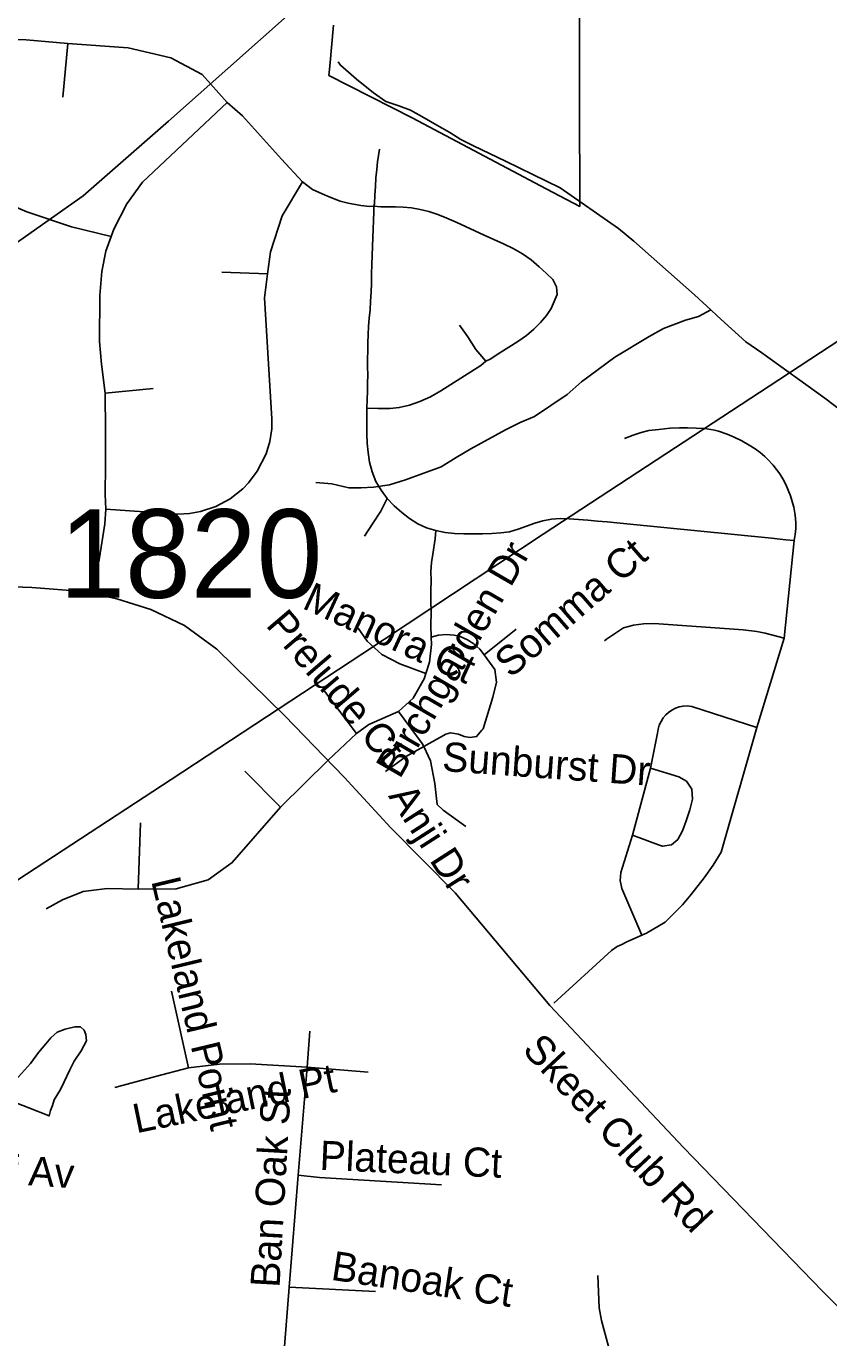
# Model space of a CAD drawing. Extents: x 1662474 to 1856135, y 779280 to 917889.
# Drawn here: x 1710556 to 1713168, y 831640 to 835906 of the extents above; entities that cross this region are included whole.
import ezdxf

# ---------------------------------------------------------------- set-up
doc = ezdxf.new("R2010")
doc.units = 0
for name, color, linetype in [('Cogo Default Point CELL', 7, 'Continuous'), ('Exist Boundary Political City Limit New', 7, 'Continuous'), ('Exist Hydrographic Misc Water Feature', 7, 'Continuous'), ('Exist Hydrographic Pond Under 1500 Sq Ft', 7, 'Continuous'), ('Exist Road Non-System Type 51', 7, 'Continuous'), ('Exist Road Non-System Type 51 Label', 7, 'Continuous'), ('Exist Road Secondary Type 51 Attributed', 7, 'Continuous'), ('Exist Road Secondary Type 51 Label', 7, 'Continuous'), ('Exist Utilities Electrical Transmission Line', 7, 'Continuous'), ('Map Preparation Boundary City Limit Buffer Line', 7, 'Continuous')]:
    doc.layers.add(name, color=color, linetype=linetype)

msp = doc.modelspace()

# ---------------------------------------------------------------- linework, layer by layer
at = {"layer": 'Exist Boundary Political City Limit New'}
msp.add_lwpolyline([(1712356.6, 836188.4), (1712357.4, 835654.1), (1712357.9, 835326.8), (1712357.9, 835319.9), (1712248.6, 835377.5), (1711811.8, 835608.2), (1711541.1, 835746.3), (1711544, 835776.1), (1711556.2, 835909.1)], dxfattribs=at)
at = {"layer": 'Exist Hydrographic Misc Water Feature'}
for points in [[(1711571.2, 835789.9), (1711579.2, 835779.9), (1711630.9, 835733.7), (1711686.8, 835689.1), (1711726.7, 835661.3), (1711768.6, 835647.3), (1711806.7, 835632.6), (1711850.8, 835608.7), (1711892.6, 835584.8), (1711934.5, 835560.2), (1711970.3, 835538.1), (1712012.4, 835517.6), (1712116.2, 835467.1), (1712294, 835380.5), (1712483.7, 835247.9), (1712533.6, 835207.4), (1712731.1, 835031.9), (1712770.9, 834995.8), (1712784.6, 834983.2)], [(1711498.2, 834421.8), (1711550.2, 834417.5), (1711606.2, 834404.9), (1711646.4, 834404.9), (1711686.4, 834406.5), (1711738.4, 834414.5), (1711790.5, 834430.6), (1711907.1, 834473.4), (1711955.3, 834503.6), (1712003.4, 834531.3), (1712115.9, 834593.1), (1712164.2, 834616.7), (1712210.1, 834636.3), (1712316.5, 834708), (1712363, 834749.7), (1712471.5, 834829.5), (1712584, 834897), (1712630.4, 834922.4), (1712702.4, 834950.4), (1712744.6, 834961.8), (1712784.6, 834983.2)], [(1712784.6, 834983.2), (1712804.7, 834963.9), (1712898.5, 834879.1), (1712950.5, 834843.6), (1713155.8, 834695.8), (1713205.7, 834657.9), (1713253.6, 834620), (1713309.5, 834581.1), (1713445.4, 834507), (1713503.2, 834480.3), (1713653.2, 834415.7), (1713703.1, 834397.5), (1713831.1, 834350.6), (1713901, 834326.2), (1713963, 834308.4), (1714102.9, 834255.6), (1714314.9, 834174.9), (1714506.9, 834103.7), (1714500.3, 834090.8)]]:
    msp.add_lwpolyline(points, dxfattribs=at)
at = {"layer": 'Exist Hydrographic Pond Under 1500 Sq Ft'}
for points in [[(1710564.7, 832387.5), (1710510.9, 832408.2), (1710498.9, 832410.2), (1710489.2, 832414.4), (1710481, 832417.9), (1710483.1, 832430.2), (1710521.2, 832477.8), (1710569.7, 832531.8), (1710595.9, 832567.4), (1710620, 832595.6), (1710636.3, 832615.8), (1710656.3, 832633.4), (1710682.2, 832643.5), (1710714.5, 832651.1), (1710732.5, 832650.8), (1710744.4, 832640.7), (1710750, 832625.8)], [(1710750, 832625.8), (1710752.3, 832605.2), (1710734.3, 832572.7), (1710712.1, 832539.6), (1710697.6, 832511.1), (1710679.6, 832472.9), (1710667.4, 832446.9), (1710647.2, 832413.7), (1710641, 832395.8), (1710635.2, 832379.5), (1710630.8, 832361.5), (1710564.7, 832387.5)]]:
    msp.add_lwpolyline(points, dxfattribs=at)
at = {"layer": 'Exist Road Non-System Type 51'}
for p, q in [((1710691.4, 835849.9), (1710674.6, 835675.2)), ((1711192.5, 835106.4), (1711340.9, 835100.4)), ((1710812.9, 834712.7), (1710968.8, 834727.4)), ((1713022.6, 833915.1), (1713056.2, 834232.9)), ((1712046.4, 833861.2), (1712150.6, 833944.7)), ((1712934.1, 833624.5), (1713022.6, 833915.1)), ((1711630.8, 833605.1), (1711526.8, 833743.7)), ((1711538.4, 833518.2), (1711630.8, 833605.1)), ((1711384, 833365.9), (1711538.4, 833518.2)), ((1711267.5, 833483), (1711384, 833365.9)), ((1712529.9, 833274.7), (1712587.9, 833492.8)), ((1710920.5, 833099.4), (1710927.9, 833314.5)), ((1711084, 832517.9), (1711028.9, 832767.4)), ((1711470.1, 832519.9), (1711479.5, 832637.1)), ((1711441.5, 832168.6), (1711470.1, 832519.9)), ((1711470.1, 832519.9), (1711669.4, 832503.8)), ((1711411.9, 831804.9), (1711441.5, 832168.6)), ((1711390.4, 831533.5), (1711411.9, 831804.9)), ((1711411.9, 831804.9), (1711693.4, 831789.9))]:
    msp.add_line(p, q, dxfattribs=at)
for points in [[(1710310, 835869.9), (1710555.9, 835861.5), (1710691.4, 835849.9)], [(1710832.1, 835221.9), (1710702.9, 835253.9), (1710558, 835302.4), (1710461.1, 835343.1), (1710401.9, 835387.8), (1710344.1, 835470.9), (1710317.4, 835559.7), (1710310, 835869.9)], [(1710691.4, 835849.9), (1710888.2, 835835.4), (1711026.5, 835802.9), (1711128.9, 835748.9), (1711210, 835658.2)], [(1710832.1, 835221.9), (1710840.6, 835246.5), (1710883.1, 835328.2), (1710934.4, 835399), (1711210, 835658.2)], [(1711210, 835658.2), (1711260.1, 835614.2), (1711387.1, 835474.1), (1711454.9, 835400.1)], [(1711705.8, 835506.1), (1711699.4, 835465.5), (1711696.9, 835440.2), (1711694.2, 835412.9), (1711692.6, 835384.9), (1711690.6, 835356.8), (1711689.1, 835328.9), (1711687.2, 835320.7)], [(1711340.9, 835100.4), (1711351.1, 835172.2), (1711388.9, 835289.4), (1711454.9, 835400.1)], [(1711454.9, 835400.1), (1711488.2, 835374.6), (1711529.1, 835356.7), (1711539.5, 835352.1), (1711552.8, 835346.6), (1711578, 835337.6), (1711603.9, 835330.6), (1711644.6, 835323.4), (1711673.1, 835320), (1711687.2, 835320.7)], [(1711687.2, 835320.7), (1711687.8, 835301.4), (1711686.6, 835273.9), (1711685.2, 835246.2), (1711684, 835218.4), (1711683.1, 835189.9), (1711681.8, 835160.7), (1711681.1, 835130.8), (1711680.2, 835100.4), (1711679.4, 835070.4), (1711678.4, 835040.8), (1711677, 835011.8), (1711675.1, 834983.6), (1711672.6, 834956.2), (1711670.2, 834929.6), (1711668.9, 834903), (1711668, 834876.8), (1711667.4, 834850.4), (1711666.9, 834824.2), (1711667.1, 834798.1), (1711667.6, 834771.9), (1711667.2, 834745.4), (1711666.5, 834718.7), (1711665.8, 834691.4), (1711665.1, 834663.9)], [(1711687.2, 835320.7), (1711710, 835318.4), (1711757.6, 835319), (1711783.2, 835318), (1711810.1, 835314.9), (1711838.1, 835310.1), (1711867, 835303.4), (1711896.1, 835293.6), (1711925.5, 835281.6), (1711955.1, 835268.4), (1711985.4, 835254.8), (1712016, 835240.8), (1712047.1, 835226.6), (1712078.4, 835212.6), (1712109.6, 835197.9), (1712141, 835182.9), (1712171.4, 835166.2), (1712199.6, 835145.9), (1712225.9, 835123.8), (1712250, 835102.1), (1712270, 835082), (1712282.1, 835058.9), (1712283.8, 835033.9), (1712265, 834987.8), (1712249.1, 834965.4), (1712230.4, 834942.9), (1712208.6, 834920.7), (1712183.9, 834899.9), (1712156.1, 834880.9), (1712126.9, 834862.5), (1712097.1, 834843.5), (1712066.4, 834823.6), (1712051.9, 834816.2)], [(1710812.9, 834712.7), (1710800.6, 834806.7), (1710794.5, 834880.4), (1710795.6, 835030), (1710801.9, 835108.8), (1710815, 835174.4), (1710832.1, 835221.9)], [(1710814.8, 834335), (1711049.9, 834319.2), (1711086.9, 834321.1), (1711123.1, 834327.4), (1711173.2, 834343.9), (1711219.6, 834368.9), (1711260.9, 834401.7), (1711279.2, 834420.6), (1711308.1, 834458.4), (1711336.5, 834514.8), (1711348.6, 834555.1), (1711355.1, 834596.9), (1711355.9, 834628.7), (1711331, 835022.9), (1711340.9, 835100.4)], [(1712051.9, 834816.2), (1712019.6, 834854.9), (1711993.5, 834895.4), (1711966, 834933.6)], [(1712051.9, 834816.2), (1712035.2, 834803), (1712003.4, 834782.2), (1711970.9, 834761.5), (1711937.9, 834740.4), (1711905.8, 834720), (1711872.1, 834700.7), (1711837.6, 834684.9), (1711803, 834673.4), (1711769.9, 834665.9), (1711740.9, 834662.7), (1711700.9, 834662.7), (1711665.1, 834663.9)], [(1710814.8, 834335), (1710813.1, 834383.2), (1710814.4, 834478.2), (1710814.1, 834589.6), (1710812.9, 834712.7)], [(1711665.1, 834663.9), (1711664.6, 834636), (1711664.6, 834607.8), (1711665, 834579.1), (1711666.1, 834549.9), (1711668.8, 834519.6), (1711673.5, 834488.4), (1711681.6, 834456.2), (1711694.4, 834425.2), (1711711.4, 834396.6), (1711731.2, 834370.1)], [(1713056.2, 834232.9), (1713059.2, 834252.6), (1713060.9, 834272.2), (1713061.1, 834289.5), (1713060.4, 834305.4), (1713058.2, 834322.4), (1713054.4, 834341.9), (1713049.5, 834360.6), (1713043.6, 834379.1), (1713036.5, 834397.4), (1713028.1, 834415.7), (1713018.4, 834434), (1713008.6, 834449.9), (1712998.5, 834464.2), (1712986.9, 834478.6), (1712969.2, 834497.4), (1712959.9, 834506.7), (1712945.2, 834519.2), (1712928.4, 834531.6), (1712909, 834543.8), (1712885.5, 834557.1), (1712860.4, 834569.9), (1712837.8, 834579.4), (1712809.8, 834588.7), (1712796.6, 834592.1), (1712783.9, 834594.7), (1712765.4, 834597.1), (1712737.2, 834598.8), (1712709, 834599.8), (1712682.4, 834599.8), (1712652.4, 834598.2), (1712615.4, 834594.7), (1712582.9, 834590.6), (1712557.8, 834584.8), (1712531.1, 834576.4), (1712503.6, 834565.2)], [(1711657, 834247.4), (1711682.8, 834287.4), (1711710.5, 834328.5), (1711731.2, 834370.1)], [(1711731.2, 834370.1), (1711753.9, 834346.4), (1711778.1, 834324.2), (1711803.6, 834304.9), (1711830.5, 834287.9), (1711859, 834274.4), (1711889, 834265.5)], [(1710768.5, 834063.9), (1710792.9, 834169.9), (1710811.4, 834287.5), (1710814.8, 834335)], [(1711889, 834265.5), (1711919.4, 834259.5), (1711950, 834256.2), (1711980.8, 834255.2), (1712011.1, 834255), (1712041.2, 834255), (1712071.1, 834255.9), (1712100.6, 834257.7), (1712129.5, 834261.9), (1712157.4, 834269.8), (1712184.4, 834279.9), (1712211, 834289.4), (1712238.1, 834297.2), (1712265.6, 834302.2), (1712294, 834304.4), (1712323.1, 834303.9), (1712353.2, 834302.1), (1712383.9, 834299.4), (1712415.2, 834296.5), (1712446.9, 834293.7), (1712478.9, 834290.8), (1712511.5, 834288), (1712981.4, 834240.5), (1713028.1, 834235.8), (1713056.2, 834232.9)], [(1711874, 833919.2), (1711873, 833956.4), (1711873.6, 834001.4), (1711873.4, 834036.9), (1711873.5, 834070.2), (1711873.8, 834101.7), (1711873.5, 834131.9), (1711875.4, 834161.4), (1711879.1, 834188.9), (1711887.4, 834238.2), (1711889, 834265.5)], [(1711636.2, 833948.1), (1711666.1, 833905.6), (1711713.4, 833862.6), (1711772.6, 833831.6), (1711856.6, 833800.4)], [(1712437.8, 833906.4), (1712445.1, 833912.7), (1712500, 833949.6), (1712532.5, 833958.1), (1712565.6, 833962.2), (1712599.5, 833963.4), (1712890.2, 833942.4), (1712934.4, 833937.1), (1712961.4, 833931.4), (1713022.6, 833915.1)], [(1711856.6, 833800.4), (1711869, 833837.4), (1711874.9, 833895.4), (1711874, 833919.2)], [(1712046.4, 833861.2), (1712032, 833879.6), (1712013.4, 833896.9), (1711991.9, 833910.6), (1711968.5, 833920.9), (1711948.9, 833925.6), (1711923.1, 833927.7), (1711898.1, 833925.6), (1711874, 833919.2)], [(1711849.9, 833563.4), (1711921.8, 833602.8), (1711937.2, 833608), (1711963.5, 833603.8), (1711981.6, 833595.7), (1712000.8, 833592.8), (1712021.8, 833595.2), (1712039.1, 833616.4), (1712042.8, 833620.4), (1712074.5, 833723.4), (1712087.1, 833772.2), (1712081.4, 833813.7), (1712046.4, 833861.2)], [(1711767.4, 833677), (1711815, 833720.6), (1711850.9, 833783.2), (1711856.6, 833800.4)], [(1711630.8, 833605.1), (1711671.6, 833634.5), (1711767.4, 833677)], [(1711767.4, 833677), (1711845.1, 833573.4), (1711849.9, 833563.4)], [(1712587.9, 833492.8), (1712610.8, 833606.9), (1712612.9, 833619.5), (1712616.5, 833632.4), (1712622.4, 833644.4), (1712629.4, 833656.2), (1712638.1, 833666.2), (1712646.6, 833674.1), (1712657.8, 833681.8), (1712669.9, 833687.8), (1712680.9, 833691.7), (1712693.9, 833694.6), (1712707.6, 833695.1), (1712722.6, 833693.8), (1712934.1, 833624.5)], [(1712559.4, 832949.2), (1712575.4, 832956.2), (1712636.1, 832991.4), (1712692.4, 833047.6), (1712719.6, 833080.4), (1712762.8, 833135.9), (1712791.6, 833177.2), (1712818.6, 833219.2), (1712934.1, 833624.5)], [(1711725.1, 833482.2), (1711794, 833531.9), (1711849.9, 833563.4)], [(1711849.9, 833563.4), (1711871.6, 833516.7), (1711885.9, 833442.4), (1711894, 833374.7), (1711913.6, 833356.5), (1711987.2, 833303.2)], [(1712529.9, 833274.7), (1712613.9, 833243.5), (1712627.6, 833238.7), (1712656.4, 833243.7), (1712676.6, 833260.5), (1712692.1, 833288.6), (1712703.9, 833321.9), (1712715.8, 833357.6), (1712724.6, 833391.7), (1712722.6, 833424.5), (1712704.8, 833450.2), (1712679.8, 833464.7), (1712587.9, 833492.8)], [(1710920.5, 833099.4), (1711044.4, 833100.1), (1711148.6, 833129.2), (1711226.8, 833185.4), (1711384, 833365.9)], [(1712559.4, 832949.2), (1712494.5, 833100.9), (1712489, 833126.9), (1712491.4, 833153.6), (1712529.9, 833274.7)], [(1710620.8, 833035.5), (1710673.8, 833064.4), (1710741.2, 833092), (1710819.4, 833101.4), (1710920.5, 833099.4)], [(1712273.8, 832727.9), (1712460.9, 832899.1), (1712479, 832912.4), (1712494.8, 832919.4), (1712509.1, 832926.6), (1712559.4, 832949.2)], [(1711084, 832517.9), (1711184.8, 832529.5), (1711284.8, 832531.1), (1711470.1, 832519.9)], [(1710843.9, 832453.7), (1710976.9, 832489.4), (1711084, 832517.9)], [(1711441.5, 832168.6), (1711510.5, 832160.8), (1711908.1, 832137.4)], [(1712495.5, 831458.7), (1712473.9, 831527.2), (1712428.9, 831696.2), (1712420.5, 831737.4), (1712416.2, 831842.1)]]:
    msp.add_lwpolyline(points, dxfattribs=at)
at = {"layer": 'Exist Road Secondary Type 51 Attributed'}
msp.add_lwpolyline([(1707442.7, 834170.9), (1708884.9, 834127.2), (1709626.7, 834114.8), (1710574.5, 834080.3), (1710742.5, 834067.9), (1710851.2, 834043.2), (1710961.9, 834008.7), (1711070.6, 833956.8), (1711176.9, 833880.3), (1711396.9, 833664.5), (1711591.1, 833463.6), (1711742.3, 833298.9), (1711952.7, 833086.7), (1712260.1, 832720.8), (1712695.5, 832258.3), (1713148.3, 831791.9), (1713292.9, 831647.4)], dxfattribs=at)
at = {"layer": 'Exist Utilities Electrical Transmission Line'}
for points in [[(1707471.1, 832804.7), (1707827.4, 833175.3), (1708212.1, 833573.4), (1708405.7, 833707.6), (1708863.5, 834028.8), (1709337.5, 834362.1), (1709793.4, 834679.4), (1710235.3, 834998.9), (1710741.6, 835354), (1711018.5, 835597.1), (1711608.6, 836121.3), (1712200.8, 836647.3), (1712754.5, 837141.9), (1713383.1, 837695.5)], [(1704330.5, 829125.1), (1704357.7, 829137.4), (1704549.9, 829219.5), (1704987.4, 829509.1), (1705656.6, 829944.3), (1706235.2, 830322.3), (1706743.5, 830657.3), (1707181, 830946.8), (1707763.6, 831326.9), (1708303.7, 831673.4), (1708928.7, 832081.1), (1709620.3, 832536.3), (1710291.6, 832975.4), (1711027.5, 833455.9), (1711648.5, 833863.6), (1712239.1, 834253.8), (1713005.3, 834756), (1713847.9, 835307.5)]]:
    msp.add_lwpolyline(points, dxfattribs=at)
at = {"layer": 'Map Preparation Boundary City Limit Buffer Line'}
msp.add_lwpolyline([(1712356.6, 836188.4), (1712357.4, 835654.1), (1712357.9, 835326.8), (1712357.9, 835319.9), (1712248.6, 835377.5), (1711811.8, 835608.2), (1711541.1, 835746.3), (1711544, 835776.1), (1711556.2, 835909.1)], dxfattribs=at)

# ---------------------------------------------------------------- texts
at = {"layer": 'Cogo Default Point CELL'}
msp.add_text('1820', height=288, dxfattribs=at).set_placement((1710663.3, 834046.8))
at = {"layer": 'Exist Road Non-System Type 51 Label'}
for s, rotation, p in [('Somma Ct', 40.9781, (1712133.1, 833783)), ('Birchgarden Dr', 59.9452, (1711771.8, 833454.7)), ('Manora Ct', 335.1954, (1711450.7, 834014.3)), ('Prelude Ct', 310.4871, (1711333, 833956.5)), ('Sunburst Dr', 355.9255, (1711908, 833483.8)), ('Anji Dr', 302.7318, (1711732.9, 833402)), ('Lakeland Point', 283.4726, (1710962.3, 833126.1)), ('Lakeland Pt', 11.673, (1710914.1, 832304.7)), ('Ban Oak St', 86.7621, (1711380.4, 831801.4)), ('Grindstaff Av', 356.2442, (1709976.3, 832174.3)), ('Plateau Ct', 357.4764, (1711509.7, 832186.4)), ('Banoak Ct', 351.3796, (1711545.1, 831828.8))]:
    msp.add_text(s, height=95, rotation=rotation, dxfattribs=at).set_placement(p)
at = {"layer": 'Exist Road Secondary Type 51 Label'}
msp.add_text('Skeet Club Rd', height=95, rotation=313.0131, dxfattribs=at).set_placement((1712167.3, 832573.6))

doc.saveas('drawing.dxf')
